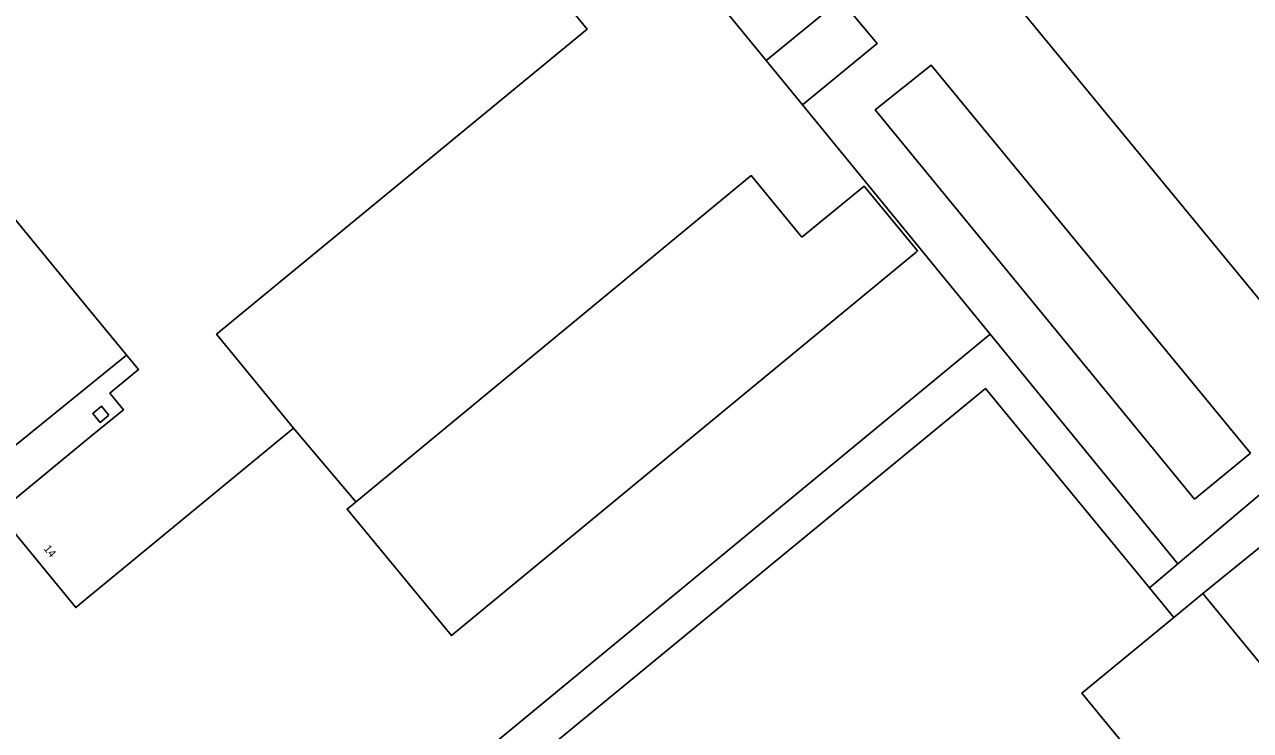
# Model space of a CAD drawing. Extents: x 156141 to 158132, y 385651 to 388333.
# Drawn here: x 156991.8 to 157145.1, y 386564.1 to 386652.3 of the extents above; entities that cross this region are included whole.
import ezdxf

# ---------------------------------------------------------------- set-up
doc = ezdxf.new("R2010")
doc.units = 0
for name, color, linetype in [('IMGEO_Erf', 7, 'Continuous'), ('IMGEO_Hek', 7, 'Continuous'), ('IMGEO_Lage_trafo', 7, 'Continuous'), ('IMGEO_Pand', 7, 'Continuous'), ('IMGEO_Pand_nummerreeks', 7, 'Continuous'), ('IMGEO_Parkeervlak_open', 7, 'Continuous'), ('IMGEO_Rijbaan_lokaal_open', 7, 'Continuous'), ('IMGEO_Voetpad_open', 7, 'Continuous')]:
    doc.layers.add(name, color=color, linetype=linetype)

msp = doc.modelspace()

# ---------------------------------------------------------------- linework, layer by layer
at = {"layer": 'IMGEO_Erf'}
for points in [[(157111.92, 386606.86), (157132.44, 386581.94), (157135.98, 386584.94), (157112.51, 386613.65), (157089.05, 386642.28), (157084.51, 386647.83), (157093.8, 386655.44), (157101.69, 386661.89), (157091.03, 386675.25), (157121.58, 386700.29), (157134.68, 386711.11), (157143.22, 386718.19)], [(157114.64, 386656.27), (157152.67, 386610.07), (157167.99, 386623.07), (157175.23, 386629.04), (157170.59, 386634.6), (157169.18, 386633.44), (157154.59, 386651.15), (157160.34, 386655.89)], [(157151.72, 386565.87), (157139.12, 386581.23), (157135.47, 386578.26), (157123.98, 386568.81), (157130.53, 386560.85), (157115.81, 386548.73), (157109.24, 386556.7), (157077.52, 386530.62), (157076.75, 386531.56), (157076.55, 386531.8), (157070.84, 386538.71), (157070.64, 386538.98), (157069.93, 386539.82), (157062.44, 386533.65), (157061.47, 386534.83), (157059.76, 386533.43), (157060.65, 386532.22), (157044.43, 386518.9), (157028.49, 386538.25), (157044.71, 386551.57), (157045.68, 386550.4), (157047.45, 386551.87), (157046.48, 386553.04), (157111.92, 386606.86)]]:
    msp.add_lwpolyline(points, dxfattribs=at)
for points in [[(157015.84, 386613.64), (157025.46, 386601.92), (157002.08, 386582.67), (157000, 386580.95), (156998.22, 386579.49), (156988.5, 386591.31), (157000, 386600.76), (157004.2, 386604.21), (157002.5, 386606.28), (157006.07, 386609.22), (157000, 386616.6), (156979.09, 386642.04), (156969.51, 386653.7), (156993.07, 386673.07), (157000, 386664.6), (157008.89, 386653.73), (157039.69, 386679.09), (157049.27, 386667.44), (157062.16, 386651.76)], [(157045.18, 386576), (157041.78, 386580.11), (157032.15, 386591.8), (157082.66, 386633.45), (157089, 386625.77), (157096.77, 386632.13), (157103.44, 386624.04), (157103.27, 386623.9)], [(157002.37, 386603.53), (157001.27, 386602.62), (157000.35, 386603.73), (157001.46, 386604.64)]]:
    msp.add_lwpolyline(points, close=True, dxfattribs=at)
at = {"layer": 'IMGEO_Hek'}
for points in [[(156915.96, 386643.49), (156962.48, 386681.55), (156964.52, 386683.22), (157018.84, 386727.99), (157084.51, 386647.83)], [(157112.51, 386613.65), (157010.32, 386529.35)], [(156969.29, 386578.7), (156984.4, 386591.18), (156982.66, 386593.3), (157004.59, 386611.02)], [(157025.46, 386601.92), (157033.25, 386592.71)]]:
    msp.add_lwpolyline(points, dxfattribs=at)
at = {"layer": 'IMGEO_Lage_trafo'}
msp.add_lwpolyline([(157002.37, 386603.53), (157001.46, 386604.64), (157000.35, 386603.73), (157001.27, 386602.62)], close=True, dxfattribs=at)
at = {"layer": 'IMGEO_Pand'}
for points in [[(157002.08, 386582.67), (157025.46, 386601.92), (157015.84, 386613.64), (157062.16, 386651.76), (157049.27, 386667.44), (157039.69, 386679.09), (157008.89, 386653.73), (157000, 386664.6), (156993.07, 386673.07), (156969.51, 386653.7), (156979.09, 386642.04), (157000, 386616.6), (157006.07, 386609.22), (157002.5, 386606.28), (157004.2, 386604.21), (157000, 386600.76), (156988.5, 386591.31), (156998.22, 386579.49), (157000, 386580.95)], [(157103.27, 386623.9), (157103.44, 386624.04), (157096.77, 386632.13), (157089, 386625.77), (157082.66, 386633.45), (157032.15, 386591.8), (157041.78, 386580.11), (157045.18, 386576)], [(157109.24, 386556.7), (157115.81, 386548.73), (157130.53, 386560.85), (157123.98, 386568.81), (157135.47, 386578.26), (157132.44, 386581.94), (157111.92, 386606.86), (157046.48, 386553.04), (157047.45, 386551.87), (157045.68, 386550.4), (157044.71, 386551.57), (157028.49, 386538.25), (157044.43, 386518.9), (157060.65, 386532.22), (157059.76, 386533.43), (157061.47, 386534.83), (157062.44, 386533.65), (157069.93, 386539.82), (157070.64, 386538.98), (157070.84, 386538.71), (157076.55, 386531.8), (157076.75, 386531.56), (157077.52, 386530.62)]]:
    msp.add_lwpolyline(points, close=True, dxfattribs=at)
at = {"layer": 'IMGEO_Parkeervlak_open'}
msp.add_lwpolyline([(157105.13, 386647.26), (157098.14, 386641.67), (157138.05, 386593.04), (157145.04, 386598.78)], close=True, dxfattribs=at)
at = {"layer": 'IMGEO_Rijbaan_lokaal_open'}
for points in [[(157165.99, 386584.05), (157147.86, 386605.98), (157152.67, 386610.07), (157114.64, 386656.27), (157186.27, 386715.37)], [(157093.8, 386655.44), (157098.41, 386649.97), (157089.05, 386642.28), (157112.51, 386613.65), (157135.98, 386584.94), (157148.59, 386595.62)], [(157151.87, 386591.58), (157139.12, 386581.23), (157151.72, 386565.87)]]:
    msp.add_lwpolyline(points, dxfattribs=at)
msp.add_lwpolyline([(157145.04, 386598.78), (157138.05, 386593.04), (157098.14, 386641.67), (157105.13, 386647.26)], close=True, dxfattribs=at)
at = {"layer": 'IMGEO_Voetpad_open'}
for points in [[(157093.8, 386655.44), (157084.51, 386647.83), (157089.05, 386642.28), (157098.41, 386649.97)], [(157151.87, 386591.58), (157148.59, 386595.62), (157135.98, 386584.94), (157132.44, 386581.94), (157135.47, 386578.26), (157139.12, 386581.23)]]:
    msp.add_lwpolyline(points, close=True, dxfattribs=at)

# ---------------------------------------------------------------- texts
at = {"layer": 'IMGEO_Pand_nummerreeks'}
msp.add_text('14', height=1, rotation=309.4254, dxfattribs=at).set_placement((156994.16, 386586.82))

doc.saveas('drawing.dxf')
